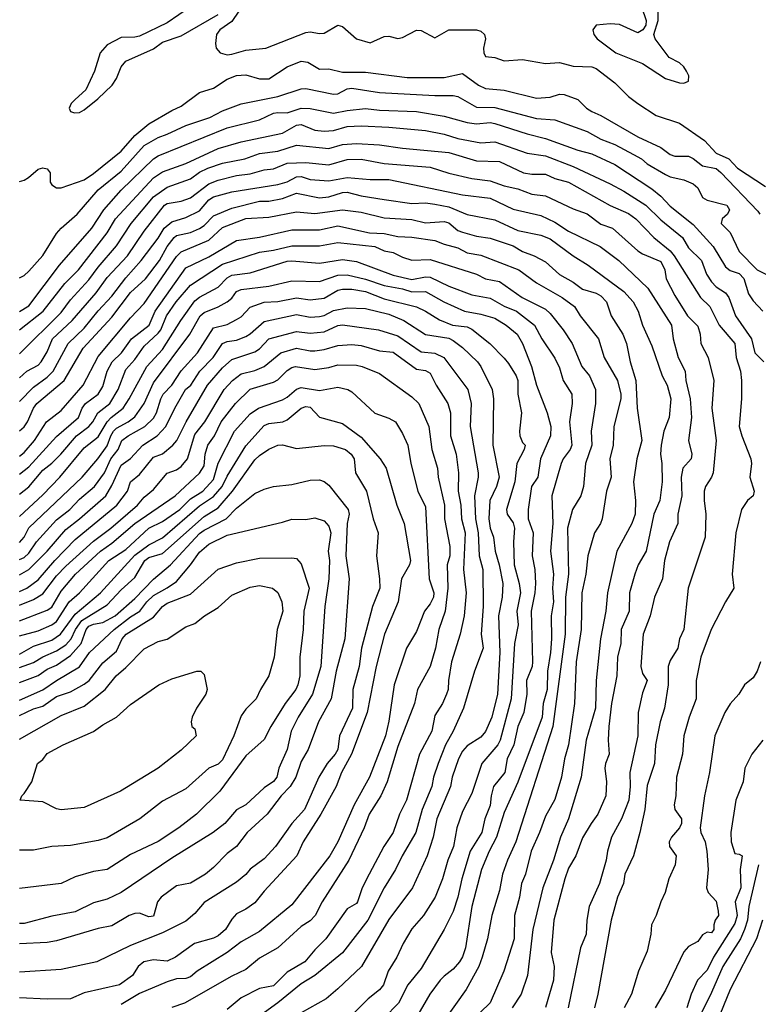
# Model space of a CAD drawing. Header units: metres. Extents: x -46681 to -43747, y -240911 to -237677.
# Tile 696 of 1056: x -46681 to -46601, y -237870 to -237763. Entities that reach past the tile are written whole.
import ezdxf

# ---------------------------------------------------------------- set-up
doc = ezdxf.new("R2010")
doc.units = ezdxf.units.M
doc.layers.add('CONTOUR_INDEX', color=1, linetype='Continuous')
doc.layers.add('CONTOUR_INTER', color=3, linetype='Continuous')

msp = doc.modelspace()

# ---------------------------------------------------------------- linework, layer by layer
at = {"layer": 'CONTOUR_INDEX'}
for points, elevation in [([(-46681.1, -237794.55), (-46680.1, -237793.93), (-46676.79, -237789.52), (-46673.29, -237785.52), (-46671.98, -237783.52), (-46670.1, -237781.41), (-46666.6, -237778), (-46666.1, -237777.67), (-46658.6, -237774.66), (-46655.1, -237773.78), (-46653.6, -237773.06), (-46653.1, -237772.97), (-46652.1, -237773.03), (-46650.6, -237772.53), (-46649.6, -237772.57), (-46647.1, -237773.07), (-46645.6, -237772.76), (-46643.6, -237772.55), (-46642.1, -237772.73), (-46638.1, -237772.87), (-46635.1, -237773.4), (-46632.6, -237774.06), (-46631.6, -237774.2), (-46630.1, -237774.06), (-46629.6, -237774.16), (-46626.1, -237775.31), (-46624.1, -237775.8), (-46620.6, -237777.08), (-46619.1, -237777.48), (-46616.6, -237778.62), (-46612.6, -237781.24), (-46611.6, -237782.06), (-46610.6, -237783.13), (-46608.1, -237785.14), (-46605.94, -237787.52), (-46604.6, -237789.71), (-46604.1, -237790.09), (-46603.1, -237790.45), (-46602.6, -237790.97), (-46602.1, -237792.65), (-46601.6, -237793.39), (-46600.56, -237794.52)], 60), ([(-46681.1, -237807.49), (-46680.6, -237807.06), (-46680.25, -237806.52), (-46679.6, -237805.03), (-46679.24, -237804.52), (-46676.26, -237802.02), (-46674.23, -237798.52), (-46671.1, -237795.18), (-46669.1, -237792.48), (-46667.47, -237791.02), (-46665.93, -237789.02), (-46665.11, -237787.52), (-46664.37, -237786.52), (-46664.1, -237786.31), (-46662.6, -237785.98), (-46661.6, -237785.54), (-46661.1, -237785.23), (-46660.1, -237784.2), (-46658.1, -237783.35), (-46655.1, -237782.6), (-46654.1, -237782.59), (-46652.6, -237782.32), (-46651.1, -237781.74), (-46648.6, -237782.25), (-46647.6, -237782.14), (-46646.1, -237781.65), (-46645.6, -237781.63), (-46644.1, -237782.02), (-46641.6, -237782.43), (-46638.6, -237782.83), (-46637.1, -237782.78), (-46636.1, -237782.92), (-46634.6, -237783.2), (-46632.6, -237784.04), (-46629.6, -237784.61), (-46627.1, -237785.76), (-46624.6, -237786.28), (-46623.6, -237786.67), (-46621.1, -237788.53), (-46619.47, -237789.52), (-46615.6, -237792.4), (-46614.6, -237793.49), (-46614.05, -237794.52), (-46613.6, -237796.02), (-46612.6, -237798.28), (-46611.47, -237801.52), (-46610.92, -237802.52), (-46610.54, -237804.02), (-46610.72, -237806.02), (-46611.27, -237807.52), (-46611.58, -237809.02), (-46611.64, -237810.02), (-46611.5, -237811.02), (-46611.48, -237813.02), (-46611.72, -237815.02), (-46612.36, -237816.52), (-46613.21, -237820.52), (-46614.07, -237822.02), (-46614.44, -237823.02), (-46615.01, -237825.02), (-46615.04, -237827.02), (-46615.91, -237829.02), (-46615.93, -237830.52), (-46616.31, -237832.02), (-46616.39, -237834.02), (-46616.94, -237837.02), (-46617.23, -237839.52), (-46617.3, -237841.02), (-46617.19, -237842.52), (-46617.6, -237843.52), (-46617.68, -237844.02), (-46617.51, -237845.52), (-46617.55, -237847.02), (-46618.42, -237849.02), (-46619.17, -237850.02), (-46620.1, -237851.59), (-46620.82, -237853.52), (-46621.6, -237854.88), (-46622.01, -237856.02), (-46623.22, -237860.52), (-46623.49, -237864.02), (-46623.17, -237865.52), (-46623.25, -237867.02), (-46624.1, -237869.96)], 65), ([(-46681.1, -237819.58), (-46680.6, -237819.02), (-46680.1, -237818), (-46674.34, -237812.52), (-46672.62, -237810.52), (-46671.6, -237809.12), (-46671.23, -237808.02), (-46670.91, -237807.52), (-46670.6, -237807.18), (-46669.33, -237806.52), (-46668.6, -237805.96), (-46667.61, -237804.52), (-46666.6, -237802.29), (-46662.67, -237797.02), (-46661.52, -237795.02), (-46661.1, -237794.65), (-46659.6, -237794.06), (-46658.6, -237793.5), (-46658.1, -237793.1), (-46657.6, -237792.4), (-46657.1, -237792.17), (-46654.1, -237791.82), (-46651.6, -237791.24), (-46648.6, -237791.29), (-46646.6, -237790.62), (-46645.6, -237790.58), (-46643.6, -237791.05), (-46641.6, -237791.75), (-46639.6, -237792.08), (-46638.6, -237792.41), (-46637.1, -237792.39), (-46635.12, -237793.52), (-46632.87, -237794.52), (-46631.1, -237794.84), (-46629.6, -237795.29), (-46628.36, -237796.02), (-46627.17, -237797.02), (-46626.6, -237798), (-46625.63, -237800.52), (-46625.1, -237802.53), (-46623.92, -237805.52), (-46623.54, -237807.02), (-46623.55, -237808.02), (-46624.64, -237810.52), (-46624.93, -237812.52), (-46625.62, -237813.52), (-46626, -237816.02), (-46625.98, -237817.02), (-46625.45, -237818.52), (-46625.56, -237821.02), (-46625.26, -237822.52), (-46625.2, -237824.02), (-46625.26, -237825.02), (-46625.67, -237827.02), (-46625.51, -237832.52), (-46625.56, -237833.02), (-46626.15, -237834.52), (-46626.13, -237836.02), (-46626.47, -237838.02), (-46627.11, -237839.52), (-46627.53, -237841.52), (-46628.27, -237843.02), (-46628.52, -237844.52), (-46629.73, -237846.02), (-46630.01, -237847.02), (-46630.1, -237848.1), (-46630.68, -237849.52), (-46631.01, -237851.02), (-46632.27, -237853.02), (-46633.19, -237856.02), (-46633.62, -237858.02), (-46634.1, -237859.57), (-46635.1, -237861.52), (-46637.6, -237865.74), (-46639.04, -237867.52), (-46640.03, -237869.52), (-46641.6, -237871.09)], 70), ([(-46681.1, -237828.08), (-46678.1, -237826.92), (-46677.6, -237826.58), (-46676.6, -237824.84), (-46675.04, -237823.02), (-46672.33, -237820.52), (-46671.1, -237819.65), (-46668.62, -237817.52), (-46664.24, -237814.52), (-46661.6, -237812.08), (-46661.1, -237811.26), (-46660.99, -237810.02), (-46660.7, -237809.02), (-46659.98, -237808.02), (-46659.26, -237806.52), (-46657.72, -237804.52), (-46656.1, -237802.98), (-46653.6, -237802.22), (-46653.1, -237801.95), (-46652.1, -237800.95), (-46651.6, -237800.62), (-46651.19, -237800.52), (-46649.1, -237800.84), (-46647.6, -237800.62), (-46646.6, -237800.33), (-46644.6, -237800.38), (-46643.96, -237800.52), (-46642.1, -237801.27), (-46638.6, -237803.78), (-46637.82, -237804.52), (-46636.75, -237807.02), (-46636.44, -237809.52), (-46635.83, -237811.52), (-46635.75, -237812.52), (-46635.07, -237815.52), (-46635.07, -237817.02), (-46634.46, -237820.02), (-46634.47, -237821.02), (-46634.77, -237822.02), (-46634.68, -237824.52), (-46634.98, -237827.02), (-46635.65, -237829.02), (-46636.03, -237831.02), (-46636.6, -237833.02), (-46637.98, -237835.52), (-46638.31, -237837.02), (-46640.1, -237841.7), (-46641.28, -237845.52), (-46641.95, -237847.02), (-46643.21, -237849.02), (-46643.75, -237850.52), (-46645.42, -237854.02), (-46648.33, -237858.52), (-46649.07, -237860.02), (-46649.6, -237860.57), (-46650.6, -237861.2), (-46653.12, -237863.52), (-46655.1, -237864.62), (-46656.6, -237865.85), (-46658.1, -237866.57), (-46663.23, -237869.52), (-46664.6, -237869.97)], 75), ([(-46681.1, -237836.67), (-46678.6, -237835.56), (-46677.11, -237834.52), (-46674.6, -237833.06), (-46673.53, -237831.52), (-46670.87, -237829.02), (-46669.1, -237827.63), (-46668.08, -237827.02), (-46667.32, -237826.02), (-46666.6, -237825.32), (-46665.1, -237824.51), (-46664.1, -237823.82), (-46662.58, -237822.02), (-46661.6, -237820.62), (-46660.6, -237819.77), (-46658.6, -237818.79), (-46652.6, -237817.39), (-46651.6, -237817.04), (-46650.1, -237817.09), (-46649.1, -237816.91), (-46648.1, -237817.25), (-46647.6, -237817.81), (-46647.38, -237818.52), (-46647.65, -237820.52), (-46647.53, -237821.52), (-46647.6, -237823.52), (-46648.04, -237826.52), (-46648.45, -237833.02), (-46649.35, -237836.02), (-46650.91, -237838.52), (-46651.67, -237840.02), (-46652.1, -237842.02), (-46653.01, -237844.02), (-46653.24, -237845.02), (-46653.6, -237845.48), (-46654.6, -237846.15), (-46656.6, -237848), (-46657.6, -237848.56), (-46658.86, -237850.02), (-46660.12, -237851.02), (-46664.6, -237853.78), (-46670.08, -237857.52), (-46671.6, -237858.22), (-46673.1, -237858.63), (-46675.1, -237859.61), (-46677.6, -237860.08), (-46680.6, -237860.88), (-46681.1, -237860.87)], 80), ([(-46600.55, -237841.02), (-46601.76, -237842.52), (-46602.5, -237844.02), (-46602.68, -237845.52), (-46603.49, -237847.52), (-46604.03, -237851.02), (-46603.99, -237852.02), (-46603.6, -237853.28), (-46603.1, -237853.34), (-46602.8, -237853.52), (-46603, -237855.02), (-46602.95, -237857.02), (-46603.56, -237858.52), (-46603.35, -237860.02), (-46603.6, -237860.87), (-46605.91, -237864.52), (-46606.6, -237865.93), (-46607.62, -237867.02), (-46608.32, -237868.52), (-46608.8, -237870.02)], 60)]:
    msp.add_lwpolyline(points, dxfattribs=dict(at, elevation=elevation))
at = {"layer": 'CONTOUR_INTER'}
for points, elevation in [([(-46613.69, -237761.52), (-46613.21, -237763.02), (-46613.23, -237763.52), (-46613.56, -237764.02), (-46614.1, -237764.34), (-46616.1, -237763.46), (-46617.1, -237763.36), (-46618.6, -237763.51), (-46618.96, -237764.02), (-46618.86, -237764.52), (-46618.52, -237765.02), (-46616.5, -237766.52), (-46613.6, -237767.67), (-46611.1, -237769.29), (-46609.6, -237769.77), (-46609.1, -237769.82), (-46608.6, -237769.58), (-46608.59, -237769.02), (-46608.83, -237768.52), (-46609.12, -237768.02), (-46609.6, -237767.62), (-46610.71, -237767.02), (-46612.22, -237765.02), (-46612.36, -237764.52), (-46611.89, -237763.02), (-46611.89, -237761.02)], 56), ([(-46662.6, -237761.54), (-46665.1, -237763.26), (-46668.1, -237764.71), (-46668.6, -237764.84), (-46670.1, -237764.87), (-46671.6, -237765.66), (-46672.36, -237766.52), (-46672.98, -237768.52), (-46673.91, -237770.52), (-46675.1, -237771.58), (-46675.5, -237772.02), (-46675.74, -237772.52), (-46675.6, -237772.86), (-46675.16, -237773.02), (-46674.6, -237772.97), (-46674.1, -237772.71), (-46672.61, -237771.52), (-46671.09, -237770.02), (-46670.6, -237769.29), (-46670.1, -237768.02), (-46669.6, -237767.41), (-46666.6, -237766.08), (-46665.6, -237765.38), (-46663.6, -237764.67), (-46659.6, -237762.37)], 57), ([(-46657.35, -237762.02), (-46658.1, -237763.12), (-46659.42, -237764.02), (-46659.77, -237764.52), (-46659.89, -237765.52), (-46659.79, -237766.02), (-46659.38, -237766.52), (-46658.6, -237766.72), (-46658.1, -237766.67), (-46656.6, -237766.23), (-46654.42, -237766.02), (-46650.1, -237764.33), (-46649.6, -237764.25), (-46648.6, -237764.41), (-46648.1, -237764.38), (-46646.6, -237763.52), (-46646.1, -237763.67), (-46644.6, -237764.99), (-46643.1, -237765.45), (-46641.6, -237764.75), (-46641.1, -237764.72), (-46640.1, -237764.95), (-46639.6, -237764.86), (-46638.1, -237764.05), (-46637.6, -237764.1), (-46636.1, -237764.88), (-46634.6, -237764.01), (-46631.6, -237764.04), (-46631.1, -237764.18), (-46630.73, -237764.52), (-46630.61, -237765.02), (-46630.82, -237766.02), (-46630.78, -237766.52), (-46630.6, -237766.92), (-46629.6, -237767.03), (-46628.6, -237767.37), (-46626.6, -237767.26), (-46624.1, -237767.66), (-46622.6, -237767.56), (-46621.1, -237767.97), (-46619.08, -237768.02), (-46618.6, -237768.2), (-46616.6, -237769.78), (-46615.1, -237771.24), (-46614.1, -237772.02), (-46612.1, -237773.3), (-46609.6, -237774.13), (-46606.88, -237776.02), (-46605.6, -237777.39), (-46604.25, -237778.02), (-46603.29, -237779.02), (-46600.27, -237781.02)], 57), ([(-46681.1, -237780.47), (-46680.6, -237780.33), (-46680.13, -237780.02), (-46679.1, -237779.11), (-46678.6, -237778.97), (-46678.1, -237779.1), (-46677.8, -237779.52), (-46677.8, -237780.52), (-46677.6, -237780.82), (-46677.1, -237781.15), (-46676.6, -237781.16), (-46674.1, -237780.28), (-46673.1, -237779.61), (-46670.1, -237777.16), (-46668.6, -237775.48), (-46667.1, -237774.22), (-46664.6, -237772.76), (-46663.6, -237772.31), (-46661.6, -237770.82), (-46660.1, -237770.34), (-46658.6, -237769.37), (-46657.6, -237768.96), (-46656.6, -237768.89), (-46655.1, -237769.35), (-46654.1, -237769.32), (-46652.1, -237768.05), (-46650.6, -237767.42), (-46649.88, -237767.52), (-46648.6, -237768.28), (-46647.6, -237768.26), (-46646.1, -237768.6), (-46643.6, -237768.6), (-46639.1, -237769.18), (-46635.1, -237769.19), (-46633.1, -237768.75), (-46631.37, -237770.02), (-46630.6, -237770.39), (-46628.6, -237770.58), (-46625.1, -237771.44), (-46623.6, -237771.31), (-46622.6, -237771.01), (-46622.1, -237771.04), (-46620.6, -237771.59), (-46619.66, -237772.52), (-46619.1, -237772.89), (-46618.1, -237773.31), (-46614.1, -237775.63), (-46611.6, -237776.79), (-46610.6, -237777.52), (-46610.1, -237777.7), (-46608.6, -237777.71), (-46608.1, -237777.96), (-46607.1, -237778.78), (-46605.6, -237779.07), (-46605.1, -237779.48), (-46601.1, -237783.67), (-46600.87, -237784.02)], 58), ([(-46681.1, -237790.92), (-46680.6, -237790.65), (-46680.1, -237790.17), (-46678.6, -237788.47), (-46677.1, -237786.08), (-46676.6, -237785.52), (-46674.85, -237784.02), (-46672.6, -237781.38), (-46670.1, -237779.33), (-46667.6, -237776.56), (-46666.1, -237775.68), (-46665.1, -237775.34), (-46663.1, -237774.4), (-46660.5, -237773.52), (-46659.1, -237772.79), (-46657.1, -237772.06), (-46653.1, -237771.27), (-46650.6, -237770.42), (-46650.1, -237770.4), (-46647.1, -237771), (-46646.6, -237770.95), (-46645.6, -237770.43), (-46645.1, -237770.34), (-46642.1, -237770.82), (-46636.1, -237771.15), (-46634.1, -237771.14), (-46633.6, -237771.24), (-46631.6, -237772.39), (-46629.6, -237772.43), (-46625.1, -237773.63), (-46623.1, -237773.78), (-46619.6, -237775.06), (-46618.1, -237775.89), (-46616.6, -237776.47), (-46614.57, -237777.52), (-46613.71, -237778.02), (-46613.1, -237778.54), (-46611.1, -237779.71), (-46610.6, -237779.94), (-46609.1, -237780.29), (-46608.1, -237780.73), (-46607.6, -237781.14), (-46607.1, -237782.18), (-46606.6, -237782.5), (-46604.46, -237783.02), (-46604.17, -237783.52), (-46604.38, -237784.02), (-46604.95, -237784.52), (-46605.08, -237785.02), (-46604.1, -237785.98), (-46603.1, -237788.04), (-46601.15, -237790.02), (-46600.1, -237790.58)], 59), ([(-46681.1, -237796.52), (-46678.54, -237794.52), (-46676.21, -237791.52), (-46674.73, -237790.02), (-46671.63, -237786.02), (-46670.72, -237784.52), (-46666.6, -237780.06), (-46665.6, -237779.42), (-46663.1, -237778.5), (-46659.6, -237776.89), (-46657.1, -237776.16), (-46652.6, -237775.23), (-46651.1, -237774.36), (-46650.6, -237774.28), (-46649.1, -237774.89), (-46648.1, -237775.01), (-46647.1, -237774.93), (-46645.6, -237774.51), (-46644.1, -237774.43), (-46641.1, -237774.56), (-46637.1, -237774.94), (-46635.1, -237775.35), (-46633.6, -237775.82), (-46631.1, -237776.29), (-46629.6, -237776.15), (-46626.1, -237777.41), (-46624.1, -237777.67), (-46621.1, -237778.85), (-46617.1, -237780.73), (-46615.6, -237781.52), (-46613.24, -237783.02), (-46611.6, -237784.63), (-46609.25, -237786.52), (-46608.6, -237787.65), (-46607.21, -237789.02), (-46606.64, -237790.52), (-46606.1, -237791.35), (-46605.6, -237791.87), (-46604.58, -237792.52), (-46604.24, -237793.02), (-46603.5, -237795.02), (-46601.78, -237797.52), (-46601.41, -237799.02), (-46600.46, -237800.02)], 61), ([(-46681.1, -237799.13), (-46676.6, -237794.65), (-46675.6, -237793.29), (-46673.6, -237791.13), (-46672.6, -237789.73), (-46670.6, -237787.44), (-46669.02, -237785.02), (-46666.6, -237782.12), (-46665.1, -237781.06), (-46662.6, -237780.17), (-46661.6, -237779.45), (-46660.69, -237779.02), (-46659.1, -237778.47), (-46656.71, -237778.02), (-46655.1, -237777.42), (-46653.1, -237777.19), (-46651.1, -237776.54), (-46647.6, -237776.87), (-46646.1, -237776.46), (-46644.6, -237776.35), (-46642.1, -237776.48), (-46639.6, -237776.85), (-46634.6, -237777.33), (-46631.6, -237778.24), (-46629.1, -237778.3), (-46626.48, -237779.52), (-46625.6, -237779.67), (-46624.1, -237779.66), (-46623.1, -237780.12), (-46621.6, -237780.54), (-46617.1, -237783.06), (-46615.1, -237783.92), (-46614.31, -237784.52), (-46612.37, -237786.52), (-46610.6, -237787.98), (-46610.15, -237788.52), (-46607.3, -237793.02), (-46606.28, -237794.02), (-46605.3, -237796.02), (-46603.6, -237798.02), (-46603.43, -237799.52), (-46602.97, -237801.02), (-46602.85, -237802.02), (-46602.85, -237804.02), (-46603.1, -237807.02), (-46602.84, -237808.02), (-46601.85, -237810.52), (-46601.78, -237811.02), (-46601.96, -237812.52), (-46601.5, -237814.02), (-46601.6, -237814.52), (-46602.22, -237815.02), (-46602.85, -237816.02), (-46603.47, -237818.52), (-46603.88, -237823.02), (-46603.7, -237824.52), (-46604.6, -237826), (-46606.14, -237829.02), (-46607.28, -237832.02), (-46607.76, -237834.52), (-46607.78, -237836.52), (-46608.55, -237838.52), (-46609.13, -237840.52), (-46609.26, -237842.52), (-46609.91, -237845.02), (-46609.98, -237847.02), (-46610.15, -237848.02), (-46610.08, -237848.52), (-46609.38, -237849.52), (-46609.35, -237850.02), (-46609.57, -237850.52), (-46610.44, -237851.52), (-46610.7, -237852.02), (-46610.68, -237852.52), (-46609.96, -237853.52), (-46610.06, -237854.52), (-46610.75, -237856.02), (-46611.13, -237857.52), (-46611.62, -237858.52), (-46612.1, -237860.02), (-46612.61, -237861.02), (-46612.7, -237862.02), (-46613.1, -237863.85), (-46614.02, -237866.02), (-46614.8, -237868.52), (-46615.59, -237870.02)], 62), ([(-46681.1, -237801.73), (-46680.33, -237801.02), (-46679.1, -237800.38), (-46678.75, -237800.02), (-46678.1, -237798.92), (-46677.55, -237797.52), (-46675.41, -237795.52), (-46672.79, -237792.52), (-46671.6, -237790.86), (-46669.42, -237788.52), (-46667.6, -237785.84), (-46665.41, -237783.02), (-46665.1, -237782.84), (-46663.6, -237782.61), (-46662.6, -237782.24), (-46660.6, -237780.72), (-46659.6, -237780.33), (-46657.6, -237779.8), (-46656.1, -237779.63), (-46654.6, -237779.21), (-46653.6, -237779.1), (-46652.1, -237778.49), (-46650.1, -237778.42), (-46647.6, -237778.65), (-46645.6, -237778.09), (-46644.1, -237778.06), (-46641.6, -237778.52), (-46636.6, -237778.92), (-46634.6, -237779.56), (-46632.1, -237780.15), (-46630.1, -237780.38), (-46628.6, -237780.95), (-46627.1, -237781.24), (-46625.6, -237781.84), (-46624.09, -237782.02), (-46621.1, -237783.41), (-46619.6, -237783.97), (-46618.1, -237785.08), (-46616.83, -237785.52), (-46614.1, -237787.99), (-46613.6, -237788.31), (-46611.6, -237789.14), (-46611.17, -237790.02), (-46611.04, -237791.02), (-46610.1, -237792.8), (-46608.71, -237795.02), (-46607.6, -237796.14), (-46607.34, -237797.02), (-46607.28, -237798.02), (-46606.48, -237799.52), (-46605.88, -237802.02), (-46606.07, -237805.02), (-46605.6, -237808.52), (-46605.94, -237812.02), (-46606.11, -237812.52), (-46606.76, -237813.52), (-46606.9, -237814.02), (-46606.91, -237815.02), (-46606.72, -237816.52), (-46606.79, -237819.02), (-46608.63, -237824.52), (-46609.12, -237829.02), (-46609.58, -237830.02), (-46609.75, -237831.02), (-46610.6, -237832.36), (-46610.82, -237833.02), (-46610.8, -237835.02), (-46611.2, -237837.52), (-46611.68, -237839.02), (-46612.18, -237841.52), (-46612.28, -237843.52), (-46613.1, -237845.92), (-46613.34, -237848.52), (-46613.89, -237851.02), (-46614.56, -237853.52), (-46615.51, -237855.52), (-46615.64, -237856.52), (-46616.32, -237858.02), (-46616.98, -237860.52), (-46618.42, -237868.52), (-46618.79, -237870.02)], 63), ([(-46681.1, -237804.32), (-46679.6, -237802.75), (-46678.1, -237801.66), (-46677.45, -237801.02), (-46675.84, -237798.02), (-46674.1, -237796.34), (-46672.6, -237794.47), (-46671.1, -237792.88), (-46669.6, -237790.91), (-46667.92, -237789.02), (-46666.1, -237786.61), (-46665.44, -237785.52), (-46664.6, -237784.84), (-46663.1, -237784.37), (-46661.6, -237783.65), (-46660.6, -237782.45), (-46660.1, -237782.11), (-46658.1, -237781.59), (-46653.1, -237780.8), (-46652.1, -237780.51), (-46651.1, -237779.95), (-46650.6, -237779.92), (-46649.6, -237780.23), (-46647.6, -237780.4), (-46645.6, -237780.04), (-46643.1, -237780.24), (-46641.1, -237780.24), (-46633.1, -237781.9), (-46630.1, -237782.27), (-46627.6, -237783.46), (-46624.6, -237784.16), (-46623.1, -237784.87), (-46621.6, -237785.83), (-46618.19, -237787.52), (-46616.17, -237789.02), (-46613.02, -237792.02), (-46610.44, -237796.02), (-46610.28, -237797.52), (-46609.71, -237799.52), (-46608.96, -237801.02), (-46608.88, -237802.02), (-46608.41, -237804.02), (-46608.28, -237806.02), (-46608.6, -237808.52), (-46608.23, -237810.02), (-46608.31, -237810.52), (-46609.21, -237811.52), (-46609.39, -237812.52), (-46609.32, -237814.52), (-46609.77, -237816.52), (-46609.76, -237817.52), (-46610.65, -237819.52), (-46611.2, -237821.52), (-46611.43, -237823.52), (-46612.3, -237825.52), (-46612.76, -237827.52), (-46613.52, -237829.52), (-46613.76, -237833.02), (-46613.6, -237833.77), (-46613.09, -237834.52), (-46613.6, -237835.89), (-46614.06, -237838.02), (-46614.1, -237840.52), (-46614.98, -237844.52), (-46614.93, -237846.02), (-46615.08, -237847.52), (-46615.86, -237849.52), (-46616.97, -237851.52), (-46617.4, -237853.02), (-46617.52, -237854.02), (-46618.27, -237856.52), (-46619.36, -237859.02), (-46619.64, -237860.52), (-46619.69, -237862.02), (-46620.32, -237863.52), (-46621.66, -237870.02)], 64), ([(-46681.1, -237810.21), (-46680.6, -237809.82), (-46679.5, -237808.52), (-46678.18, -237806.52), (-46676.6, -237805.27), (-46674.2, -237802.52), (-46672.6, -237799.41), (-46669.1, -237795.24), (-46667.6, -237793.68), (-46664.1, -237788.58), (-46663.6, -237788.07), (-46660.6, -237786.82), (-46659.1, -237785.43), (-46656.6, -237784.49), (-46654.1, -237784.33), (-46651.1, -237783.76), (-46649.1, -237783.94), (-46646.1, -237783.54), (-46644.1, -237783.77), (-46641.6, -237784.41), (-46638.6, -237784.59), (-46637.1, -237784.94), (-46635.1, -237784.8), (-46634.6, -237784.96), (-46633.6, -237785.76), (-46633.1, -237785.94), (-46631.6, -237786.4), (-46630.1, -237786.6), (-46627.6, -237787.42), (-46626.6, -237788.06), (-46625.35, -237788.52), (-46624.1, -237789.18), (-46622.6, -237790.53), (-46621.1, -237791.38), (-46620.1, -237792.13), (-46618.6, -237792.57), (-46618.1, -237792.84), (-46617.51, -237793.52), (-46617, -237795.02), (-46615.74, -237797.02), (-46615.34, -237798.02), (-46614.94, -237800.02), (-46614.32, -237802.02), (-46614.16, -237805.02), (-46613.66, -237808.52), (-46614.22, -237810.52), (-46614.58, -237813.02), (-46614.37, -237815.02), (-46614.38, -237816.52), (-46614.75, -237817.52), (-46616.39, -237820.52), (-46617.37, -237825.02), (-46617.58, -237827.02), (-46618.15, -237830.02), (-46618.6, -237834.52), (-46618.68, -237837.52), (-46619.7, -237841.02), (-46620.25, -237845.02), (-46621.61, -237849.52), (-46622.47, -237851.52), (-46623.25, -237854.02), (-46624.38, -237857.02), (-46625.49, -237861.52), (-46626.05, -237866.52), (-46626.76, -237868.52), (-46627.71, -237870.02)], 66), ([(-46681.1, -237812.16), (-46680.1, -237811.39), (-46677.1, -237808.11), (-46674.73, -237806.02), (-46674.33, -237805.02), (-46673.96, -237804.52), (-46672.6, -237803.5), (-46672.1, -237802.69), (-46671.61, -237801.02), (-46671.07, -237800.02), (-46670.05, -237799.02), (-46668.98, -237797.52), (-46667.08, -237796.02), (-46666.42, -237794.52), (-46663.1, -237789.82), (-46660.6, -237788.63), (-46657.6, -237786.87), (-46655.1, -237786.48), (-46651.6, -237785.71), (-46648.6, -237785.7), (-46646.6, -237785.27), (-46643.17, -237786.02), (-46641.6, -237786.09), (-46640.1, -237786.41), (-46638.6, -237786.49), (-46636.1, -237786.85), (-46635.1, -237787.27), (-46633.6, -237787.65), (-46632.6, -237788.19), (-46631.1, -237788.45), (-46626.99, -237790.02), (-46625.1, -237791.46), (-46622.29, -237793.02), (-46620.98, -237794.02), (-46620.36, -237795.02), (-46618.35, -237797.52), (-46617.74, -237799.52), (-46616.32, -237802.02), (-46615.93, -237803.52), (-46615.94, -237804.02), (-46616.71, -237807.02), (-46616.78, -237809.02), (-46617.13, -237810.52), (-46616.99, -237812.52), (-46617.49, -237814.02), (-46617.96, -237817.02), (-46618.14, -237817.52), (-46618.8, -237818.52), (-46619.52, -237821.02), (-46619.75, -237823.02), (-46620.17, -237825.02), (-46620.25, -237829.02), (-46620.79, -237832.52), (-46620.97, -237837.02), (-46621.6, -237841.52), (-46622.05, -237843.02), (-46622.37, -237845.02), (-46623.1, -237847.43), (-46624.1, -237849.23), (-46624.74, -237851.02), (-46625.66, -237853.02), (-46626.27, -237855.52), (-46626.7, -237856.52), (-46626.94, -237858.02), (-46627.48, -237860.02), (-46627.49, -237862.52), (-46628.63, -237866.02), (-46630.1, -237869.45), (-46631.17, -237870.52)], 67), ([(-46681.1, -237814.36), (-46680.1, -237813.56), (-46678.6, -237811.76), (-46677.6, -237810.99), (-46676.65, -237810.02), (-46674.94, -237808.02), (-46673.59, -237807.02), (-46673.16, -237806.52), (-46672.62, -237805.52), (-46671.32, -237804.52), (-46670.42, -237803.02), (-46669.6, -237800.84), (-46668.6, -237799.75), (-46667.6, -237798.29), (-46666.1, -237796.9), (-46665.81, -237796.52), (-46665.19, -237795.02), (-46664.13, -237793.52), (-46662.6, -237791.69), (-46659.1, -237789.42), (-46655.1, -237788.11), (-46653.6, -237787.91), (-46651.6, -237787.42), (-46648.6, -237787.43), (-46646.6, -237787.07), (-46642.6, -237787.5), (-46641.6, -237787.99), (-46640.6, -237788.15), (-46639.6, -237788.65), (-46638.6, -237788.98), (-46636.6, -237788.92), (-46631.6, -237790.52), (-46630.6, -237791), (-46629.1, -237791.31), (-46626.65, -237793.02), (-46624.1, -237794.3), (-46623.6, -237794.78), (-46622.2, -237796.52), (-46621.2, -237798.02), (-46620.18, -237800.52), (-46619.35, -237801.52), (-46618.68, -237803.02), (-46618.67, -237804.52), (-46619.17, -237807.52), (-46619.09, -237809.02), (-46619.78, -237811.02), (-46619.99, -237813.52), (-46620.28, -237814.52), (-46621.19, -237816.02), (-46621.71, -237818.02), (-46621.6, -237823.02), (-46621.94, -237825.52), (-46621.96, -237829.52), (-46623.3, -237839.52), (-46627.31, -237852.02), (-46628.22, -237854.02), (-46628.75, -237855.52), (-46629.1, -237857.29), (-46629.92, -237860.02), (-46630.39, -237862.52), (-46630.97, -237864.52), (-46631.35, -237865.52), (-46632.71, -237868.02), (-46635.19, -237871.52)], 68), ([(-46681.1, -237816.76), (-46678.6, -237814.43), (-46676.75, -237812.52), (-46674.1, -237809.32), (-46672.6, -237808.13), (-46671.62, -237806.52), (-46671.17, -237806.02), (-46669.88, -237805.02), (-46669.22, -237804.02), (-46667.33, -237800.52), (-46665.6, -237798.66), (-46663.64, -237795.52), (-46662.1, -237793.4), (-46661.6, -237792.99), (-46659.6, -237791.93), (-46658.6, -237790.9), (-46658.1, -237790.62), (-46656.1, -237790.36), (-46652.1, -237789.1), (-46651.6, -237789.05), (-46648.6, -237789.31), (-46646.1, -237788.91), (-46644.6, -237789.12), (-46640.6, -237790.63), (-46638.6, -237791.08), (-46637.1, -237790.79), (-46636.6, -237790.82), (-46634.6, -237791.79), (-46632.1, -237792.73), (-46630.1, -237793.12), (-46628.6, -237793.97), (-46627.26, -237794.52), (-46625.31, -237796.02), (-46624.49, -237797.52), (-46623.1, -237799.61), (-46622.6, -237800.66), (-46622.19, -237802.02), (-46621.24, -237803.52), (-46621.21, -237804.52), (-46621.51, -237806.52), (-46621.25, -237809.02), (-46621.44, -237809.52), (-46622.19, -237810.52), (-46622.4, -237811.02), (-46623.41, -237814.52), (-46623.31, -237817.52), (-46623.57, -237820.52), (-46623.25, -237823.02), (-46623.34, -237824.52), (-46623.25, -237826.02), (-46623.48, -237827.52), (-46623.45, -237830.02), (-46623.55, -237831.52), (-46623.88, -237833.52), (-46623.91, -237835.52), (-46624.35, -237837.02), (-46624.45, -237838.52), (-46627.1, -237845.55), (-46628.6, -237848.83), (-46629.42, -237851.52), (-46630.22, -237853.02), (-46631.06, -237855.02), (-46632.08, -237859.02), (-46632.79, -237863.52), (-46633.1, -237864.48), (-46633.42, -237865.02), (-46634.1, -237865.83), (-46635.1, -237866.56), (-46635.51, -237867.02), (-46636.65, -237868.52), (-46638.1, -237871.02)], 69), ([(-46681.1, -237821.44), (-46680.6, -237821.21), (-46680.1, -237820.74), (-46679.27, -237819.52), (-46677.1, -237817.12), (-46675.66, -237816.02), (-46674.6, -237814.88), (-46672.99, -237813.52), (-46671.89, -237812.02), (-46671.22, -237810.52), (-46670.42, -237809.52), (-46670.01, -237808.52), (-46669.34, -237808.02), (-46667.53, -237807.02), (-46666.6, -237806.12), (-46666.25, -237805.52), (-46665.8, -237804.02), (-46665.54, -237803.52), (-46664.59, -237802.52), (-46663.6, -237800.99), (-46661.83, -237799.02), (-46660.1, -237796.32), (-46658.6, -237795.95), (-46657.6, -237795.41), (-46657.1, -237795.12), (-46656.1, -237794.07), (-46654.6, -237793.53), (-46653.1, -237793.45), (-46651.1, -237793.06), (-46649.6, -237793.28), (-46648.1, -237793.1), (-46646.6, -237792.24), (-46646.1, -237792.14), (-46645.1, -237792.14), (-46643.6, -237792.4), (-46641.6, -237793.18), (-46638.1, -237794.03), (-46637.1, -237794.5), (-46635.6, -237795.44), (-46634.19, -237796.02), (-46632.6, -237796.21), (-46632.1, -237796.45), (-46630.14, -237798.02), (-46628.6, -237799.59), (-46628.1, -237800.17), (-46627.29, -237801.52), (-46627.12, -237802.02), (-46627.09, -237803.52), (-46626.69, -237805.52), (-46626.93, -237807.52), (-46626.88, -237808.02), (-46626.6, -237808.73), (-46626.31, -237809.02), (-46626.43, -237809.52), (-46627.21, -237811.02), (-46627.43, -237813.02), (-46628.34, -237816.02), (-46628.26, -237816.52), (-46627.6, -237817.45), (-46627.45, -237818.02), (-46627.58, -237819.52), (-46627.51, -237822.02), (-46626.95, -237824.02), (-46626.82, -237825.02), (-46627.2, -237827.02), (-46627.08, -237828.52), (-46627.47, -237830.52), (-46627.82, -237836.52), (-46629.01, -237841.02), (-46629.28, -237841.52), (-46631.01, -237843.52), (-46632.1, -237846.77), (-46633.1, -237848.75), (-46633.73, -237850.52), (-46634.08, -237852.52), (-46634.71, -237854.02), (-46635.28, -237856.02), (-46636.06, -237858.02), (-46637.33, -237860.02), (-46638.6, -237861.45), (-46639.53, -237863.02), (-46640.23, -237864.52), (-46641.17, -237866.02), (-46641.65, -237867.52), (-46642.1, -237868.07), (-46643.34, -237869.02), (-46644.81, -237870.52)], 71), ([(-46681.1, -237823.1), (-46680.09, -237822.52), (-46678.1, -237820.51), (-46676.1, -237818.19), (-46674.6, -237817.03), (-46671.75, -237814.52), (-46671.1, -237813.4), (-46670.1, -237811.21), (-46669.1, -237810.49), (-46667.75, -237809.02), (-46666.2, -237808.02), (-46665.25, -237807.02), (-46664.29, -237805.02), (-46663.13, -237803.02), (-46662.54, -237802.52), (-46661.57, -237801.02), (-46660.12, -237799.52), (-46659.1, -237798.03), (-46658.6, -237797.81), (-46657.6, -237797.66), (-46656.6, -237797.26), (-46656.1, -237796.96), (-46654.6, -237795.63), (-46651.1, -237794.89), (-46649.6, -237795.17), (-46648.6, -237795.11), (-46648.1, -237794.98), (-46647.1, -237794.44), (-46645.6, -237794.14), (-46643.6, -237794.24), (-46641.1, -237794.84), (-46639.46, -237795.52), (-46637.1, -237797.06), (-46634.6, -237797.44), (-46634.1, -237797.68), (-46633.1, -237798.45), (-46631.49, -237800.02), (-46631.12, -237800.52), (-46629.89, -237803.02), (-46629.76, -237804.02), (-46629.81, -237809.02), (-46629.12, -237812.52), (-46629.42, -237813.52), (-46630.15, -237815.02), (-46630.24, -237817.02), (-46630.11, -237818.02), (-46629.73, -237819.02), (-46629.56, -237820.52), (-46629.12, -237822.02), (-46628.72, -237824.02), (-46628.79, -237825.52), (-46629.21, -237827.52), (-46629.04, -237831.52), (-46629.32, -237836.02), (-46629.91, -237838.52), (-46630.6, -237840.05), (-46631.1, -237840.69), (-46632.6, -237841.63), (-46633.1, -237842.21), (-46633.52, -237843.02), (-46634.22, -237845.02), (-46634.41, -237846.02), (-46635.87, -237849.52), (-46636.29, -237851.52), (-46636.93, -237853.52), (-46638.52, -237857.02), (-46641.1, -237860.42), (-46644.04, -237865.52), (-46646.6, -237867.96), (-46647.89, -237869.02), (-46650.6, -237870.56)], 72), ([(-46681.1, -237824.88), (-46680.33, -237824.52), (-46679.1, -237823.61), (-46677.3, -237821.52), (-46675.1, -237819.25), (-46670.55, -237815.52), (-46669.42, -237814.02), (-46669.08, -237813.02), (-46668.1, -237812.2), (-46666.6, -237810.35), (-46665.6, -237809.96), (-46664.49, -237809.02), (-46664.06, -237808.52), (-46663.07, -237806.52), (-46660.73, -237802.52), (-46659.1, -237800.65), (-46658.1, -237799.76), (-46655.6, -237798.92), (-46655.1, -237798.58), (-46654.1, -237797.52), (-46651.1, -237796.73), (-46649.6, -237796.91), (-46648.1, -237796.74), (-46646.6, -237796.08), (-46646.1, -237796.01), (-46642.22, -237796.52), (-46640.1, -237797.18), (-46637.6, -237798.93), (-46636.1, -237799.06), (-46635.13, -237799.52), (-46632.53, -237803.02), (-46632.16, -237804.52), (-46632.26, -237807.02), (-46631.41, -237812.02), (-46631.39, -237812.52), (-46631.81, -237814.52), (-46631.71, -237817.02), (-46631.39, -237818.52), (-46631.28, -237821.02), (-46630.9, -237822.52), (-46630.87, -237826.52), (-46631.08, -237829.52), (-46630.86, -237831.02), (-46631.81, -237833.52), (-46632.99, -237837.52), (-46634.1, -237840.02), (-46634.93, -237841.52), (-46635.75, -237843.52), (-46636.25, -237845.02), (-46636.41, -237846.02), (-46637.46, -237848.52), (-46638.16, -237851.02), (-46639.63, -237853.52), (-46640.36, -237855.02), (-46641.61, -237857.02), (-46643.38, -237860.52), (-46646.1, -237864.05), (-46649.1, -237866.49), (-46650.6, -237867.39), (-46653.1, -237869.46), (-46654.57, -237870.52)], 73), ([(-46681.1, -237826.36), (-46679.6, -237825.76), (-46678.6, -237825.16), (-46677.1, -237823.18), (-46676.1, -237822.14), (-46673.1, -237819.43), (-46671.22, -237818.02), (-46668.33, -237815.52), (-46667.6, -237814.67), (-46666.6, -237813.85), (-46665.1, -237812.08), (-46664.1, -237811.71), (-46663.6, -237811.35), (-46662.92, -237810.52), (-46662.1, -237807.87), (-46661.03, -237806.52), (-46658.92, -237803.02), (-46658.02, -237802.02), (-46657.1, -237801.31), (-46655.6, -237800.95), (-46654.6, -237800.51), (-46652.8, -237799.02), (-46651.1, -237798.53), (-46649.6, -237798.83), (-46649.1, -237798.8), (-46648.1, -237798.68), (-46646.6, -237798.24), (-46645.1, -237798.12), (-46644.1, -237798.23), (-46642.1, -237798.81), (-46640.6, -237798.97), (-46638.1, -237800.8), (-46637.1, -237800.93), (-46636.6, -237801.22), (-46635.97, -237802.52), (-46634.68, -237804.52), (-46634.4, -237805.52), (-46634.4, -237808.02), (-46633.79, -237810.02), (-46633.55, -237812.02), (-46633.59, -237814.02), (-46633.29, -237815.52), (-46633.21, -237817.02), (-46632.81, -237818.52), (-46632.98, -237822.52), (-46632.72, -237825.02), (-46632.93, -237827.52), (-46633.36, -237829.52), (-46634.31, -237832.52), (-46634.62, -237834.52), (-46634.65, -237835.52), (-46634.83, -237836.02), (-46635.28, -237837.02), (-46636.1, -237838.32), (-46636.43, -237840.02), (-46637.75, -237842.52), (-46639.17, -237847.52), (-46639.94, -237849.02), (-46640.61, -237851.02), (-46641.62, -237852.52), (-46643.22, -237855.52), (-46643.98, -237857.02), (-46644.48, -237858.52), (-46644.6, -237858.7), (-46645.6, -237859.27), (-46647.9, -237862.52), (-46649.1, -237863.71), (-46650.18, -237865.02), (-46652.1, -237866.15), (-46653.6, -237867.62), (-46655.1, -237867.9), (-46657.1, -237868.92), (-46658.6, -237870.18)], 74), ([(-46681.1, -237829.68), (-46679.1, -237829.16), (-46677.6, -237828.5), (-46677.1, -237828.16), (-46675.73, -237826.02), (-46674.61, -237825.02), (-46671.45, -237821.52), (-46669.6, -237820.34), (-46667.1, -237818.03), (-46665.6, -237817.3), (-46663.75, -237816.02), (-46662.6, -237814.86), (-46661.26, -237814.02), (-46660.1, -237812.77), (-46659.6, -237810.97), (-46657.83, -237807.52), (-46656.1, -237805.65), (-46655.22, -237805.02), (-46652.6, -237804.12), (-46652.1, -237803.85), (-46651.1, -237802.98), (-46650.6, -237802.8), (-46648.6, -237803.11), (-46646.6, -237802.74), (-46645.54, -237803.02), (-46645.1, -237803.27), (-46642.6, -237805.58), (-46641.1, -237806.12), (-46640.36, -237806.52), (-46639.6, -237807.76), (-46639.01, -237809.02), (-46638.71, -237811.02), (-46637.93, -237814.02), (-46637.1, -237815.71), (-46636.71, -237823.52), (-46636.22, -237825.02), (-46636.26, -237825.52), (-46636.6, -237826.24), (-46637.21, -237827.02), (-46638.1, -237829.22), (-46639.18, -237831.02), (-46640.5, -237835.02), (-46641.1, -237838.96), (-46641.46, -237840.52), (-46643.2, -237845.02), (-46644.83, -237848.02), (-46646.6, -237852.02), (-46647.48, -237853.52), (-46651.6, -237858.86), (-46655.1, -237861.72), (-46657.1, -237862.86), (-46658.6, -237864), (-46661.87, -237866.02), (-46662.6, -237866.65), (-46663.1, -237866.82), (-46664.1, -237866.88), (-46665.1, -237867.18), (-46668.1, -237868.46), (-46670.1, -237869.63)], 76), ([(-46681.1, -237831.68), (-46679.6, -237830.81), (-46677.6, -237830.15), (-46676.66, -237829.52), (-46675.1, -237827.34), (-46672.32, -237825.02), (-46668.6, -237820.95), (-46667.1, -237819.85), (-46665.6, -237819.09), (-46661.6, -237815.6), (-46660.1, -237814.59), (-46659.14, -237813.52), (-46658.6, -237812.39), (-46656.6, -237809.1), (-46654.6, -237806.91), (-46654.1, -237806.69), (-46652.57, -237806.52), (-46652.1, -237806.3), (-46650.6, -237805.02), (-46650.1, -237804.84), (-46649.6, -237804.92), (-46648.6, -237806), (-46646.1, -237806.67), (-46644.1, -237808.17), (-46642.01, -237810.52), (-46641.36, -237811.52), (-46640.21, -237815.52), (-46639.44, -237817.52), (-46638.73, -237821.52), (-46638.86, -237822.02), (-46639.7, -237823.52), (-46640.06, -237826.02), (-46641.54, -237829.52), (-46642.47, -237833.02), (-46643.42, -237838.02), (-46645.15, -237842.52), (-46646.2, -237844.52), (-46646.81, -237846.02), (-46648.46, -237849.02), (-46650.36, -237852.02), (-46651.06, -237853.52), (-46654.6, -237857.35), (-46655.6, -237858.62), (-46656.6, -237859.32), (-46657.6, -237859.82), (-46658.1, -237860.39), (-46658.79, -237861.52), (-46659.6, -237862.2), (-46660.1, -237862.46), (-46662.14, -237863.02), (-46664.22, -237864.52), (-46665.1, -237864.95), (-46666.6, -237864.81), (-46667.63, -237865.02), (-46668.27, -237865.52), (-46668.86, -237866.52), (-46670.26, -237867.52), (-46674.1, -237868.38), (-46675.6, -237869.04), (-46678.1, -237869.08), (-46681.1, -237868.92)], 77), ([(-46681.1, -237833.11), (-46679.6, -237832.59), (-46678.6, -237831.97), (-46677.1, -237831.33), (-46676.1, -237830.67), (-46675.51, -237830.02), (-46675.05, -237829.02), (-46674.36, -237828.02), (-46671.6, -237826.32), (-46670.1, -237824.72), (-46668.6, -237823.36), (-46667.54, -237821.52), (-46667.1, -237821.2), (-46665.6, -237820.76), (-46661.1, -237816.76), (-46659.6, -237815.82), (-46658.04, -237814.02), (-46655.6, -237810.64), (-46655.1, -237810.14), (-46654.1, -237809.46), (-46653.1, -237809.03), (-46652.6, -237808.99), (-46651.1, -237809.39), (-46648.1, -237809.08), (-46647.1, -237809.09), (-46645.77, -237809.52), (-46645.17, -237810.02), (-46644.83, -237810.52), (-46644.7, -237812.02), (-46643.5, -237814.02), (-46642.79, -237817.02), (-46642.24, -237818.52), (-46642.41, -237821.02), (-46642.1, -237823.52), (-46642.08, -237824.52), (-46642.87, -237826.52), (-46644.06, -237831.02), (-46644.31, -237833.02), (-46645, -237835.52), (-46645.02, -237837.52), (-46646.45, -237840.52), (-46646.63, -237842.02), (-46646.9, -237842.52), (-46647.76, -237843.52), (-46648.67, -237845.02), (-46650.23, -237848.52), (-46651.6, -237850.05), (-46653.36, -237852.52), (-46654.6, -237853.87), (-46656.1, -237854.99), (-46656.6, -237855.57), (-46657.6, -237856.38), (-46661.1, -237858.58), (-46662.1, -237859.78), (-46663.1, -237860.63), (-46665.6, -237861.88), (-46669.1, -237863.26), (-46672.74, -237865.02), (-46676.6, -237865.84), (-46681.1, -237866.15)], 78), ([(-46681.1, -237834.76), (-46679.1, -237834), (-46678.1, -237833.32), (-46677.1, -237832.86), (-46675.6, -237831.84), (-46674.44, -237830.52), (-46673.9, -237829.02), (-46673.6, -237828.66), (-46673.1, -237828.43), (-46672.1, -237828.24), (-46670.76, -237827.52), (-46668.6, -237825.65), (-46666.6, -237823.57), (-46664.75, -237822.02), (-46661.6, -237818.61), (-46661.1, -237818.24), (-46658.71, -237817.02), (-46657.6, -237815.86), (-46655.6, -237814.27), (-46654.6, -237813.8), (-46653.6, -237813.51), (-46651.6, -237813.31), (-46649.6, -237812.83), (-46648.6, -237812.78), (-46648.1, -237812.96), (-46647.6, -237813.38), (-46645.49, -237816.02), (-46645.4, -237816.52), (-46645.61, -237817.52), (-46645.73, -237821.02), (-46645.39, -237823.52), (-46645.85, -237830.02), (-46646.81, -237833.52), (-46647.33, -237836.52), (-46648.7, -237839.02), (-46649.82, -237842.02), (-46650.6, -237843.33), (-46651.18, -237845.02), (-46651.78, -237846.02), (-46652.75, -237847.02), (-46654.27, -237849.02), (-46656.43, -237851.02), (-46657.6, -237852.53), (-46658.6, -237853.27), (-46660.1, -237854.81), (-46660.96, -237855.52), (-46662.6, -237856.49), (-46664.1, -237856.78), (-46665.77, -237858.02), (-46666.17, -237858.52), (-46666.6, -237860.08), (-46667.1, -237860.13), (-46668.1, -237859.74), (-46668.6, -237859.77), (-46669.24, -237860.02), (-46671.1, -237861.12), (-46672.6, -237861.42), (-46677.1, -237862.73), (-46678.1, -237862.93), (-46681.1, -237863.07)], 79), ([(-46681.1, -237838.34), (-46679.6, -237837.59), (-46678.6, -237837.31), (-46677.1, -237836.27), (-46675.6, -237835.75), (-46674.1, -237834.95), (-46673.58, -237834.52), (-46672.1, -237832.62), (-46670.6, -237831.36), (-46670, -237830.02), (-46669.55, -237829.52), (-46666.6, -237827.67), (-46665.6, -237826.52), (-46665.1, -237826.17), (-46662.6, -237825.18), (-46659.6, -237822.48), (-46657.6, -237821.78), (-46655.1, -237821.28), (-46651.6, -237821.23), (-46651.1, -237821.32), (-46650.6, -237821.88), (-46649.73, -237824.52), (-46650.31, -237827.02), (-46650.36, -237829.02), (-46650.74, -237832.02), (-46650.75, -237834.02), (-46650.94, -237835.02), (-46651.16, -237835.52), (-46652.31, -237837.02), (-46653.89, -237839.52), (-46654.6, -237840.94), (-46656.6, -237842.7), (-46659.41, -237846.52), (-46661.95, -237849.02), (-46663.84, -237850.52), (-46666.1, -237851.97), (-46669.1, -237853.41), (-46671.6, -237855), (-46673.1, -237855.23), (-46675.1, -237855.83), (-46676.6, -237856.54), (-46681.1, -237857.08)], 81), ([(-46681.1, -237840.9), (-46676.6, -237838.33), (-46674.1, -237837.32), (-46671.84, -237835.52), (-46670.64, -237834.02), (-46669.6, -237833.14), (-46667.6, -237831.1), (-46666.1, -237830.32), (-46665.1, -237830.06), (-46663.1, -237828.73), (-46662.1, -237828.35), (-46661.07, -237827.52), (-46659.6, -237826.64), (-46658.1, -237825.28), (-46656.1, -237824.44), (-46655.1, -237824.26), (-46653.69, -237824.52), (-46653.1, -237825.01), (-46652.69, -237826.02), (-46652.59, -237827.02), (-46653.2, -237829.02), (-46653.52, -237832.02), (-46654.08, -237834.02), (-46655, -237835.52), (-46655.45, -237836.52), (-46656.6, -237837.64), (-46657.1, -237838.35), (-46657.89, -237840.52), (-46659.1, -237843.13), (-46659.6, -237843.61), (-46660.61, -237844.02), (-46663.1, -237846.26), (-46665.6, -237847.63), (-46668.08, -237849.52), (-46671.6, -237851.6), (-46672.6, -237851.89), (-46675.6, -237852.41), (-46677.6, -237852.54), (-46679.6, -237852.94), (-46681.1, -237852.94)], 82), ([(-46600.82, -237832.52), (-46601.15, -237833.52), (-46601.6, -237834.25), (-46602.55, -237835.02), (-46603.15, -237836.02), (-46604.1, -237837.07), (-46604.68, -237838.02), (-46605.74, -237840.52), (-46606.32, -237844.52), (-46606.89, -237847.02), (-46607.33, -237850.52), (-46607.26, -237851.02), (-46606.8, -237852.02), (-46606.61, -237853.02), (-46606.48, -237855.02), (-46606.64, -237857.02), (-46606.47, -237857.52), (-46605.6, -237858.45), (-46605.38, -237859.52), (-46605.35, -237860.02), (-46605.71, -237860.52), (-46605.88, -237861.02), (-46605.86, -237861.52), (-46606.1, -237861.89), (-46606.6, -237861.81), (-46607.1, -237862.09), (-46607.6, -237862.81), (-46608.6, -237863.36), (-46609.1, -237863.95), (-46611.1, -237868.08), (-46612.23, -237870.02)], 61), ([(-46661.91, -237833.52), (-46661.48, -237833.52), (-46661.1, -237833.9), (-46660.77, -237835.52), (-46660.92, -237836.02), (-46661.93, -237837.52), (-46662.4, -237838.52), (-46662.51, -237839.02), (-46662.43, -237839.52), (-46662.1, -237839.79), (-46661.97, -237840.52), (-46663.6, -237842.07), (-46666.1, -237844.02), (-46670.18, -237846.52), (-46674.1, -237848.29), (-46676.6, -237848.55), (-46677.1, -237848.45), (-46678.6, -237847.68), (-46681.05, -237847.52), (-46680.88, -237847.02), (-46680.6, -237846.77), (-46679.78, -237845.52), (-46679.17, -237843.52), (-46678.6, -237843.11), (-46678.1, -237842.45), (-46676.38, -237841.52), (-46673.1, -237840.07), (-46672.1, -237839.34), (-46670.6, -237838.51), (-46669.1, -237837.13), (-46666.03, -237835.02), (-46664.6, -237834.35), (-46661.91, -237833.52)], 83), ([(-46601.03, -237854.52), (-46602.07, -237859.02), (-46602.23, -237860.52), (-46602.53, -237861.52), (-46602.97, -237862.52), (-46604.87, -237865.52), (-46606.1, -237868.34), (-46608.1, -237872.35)], 59), ([(-46600.57, -237860.52), (-46601.25, -237862.52), (-46604.1, -237868.02), (-46605.93, -237872.52)], 58)]:
    msp.add_lwpolyline(points, dxfattribs=dict(at, elevation=elevation))

doc.saveas('drawing.dxf')
